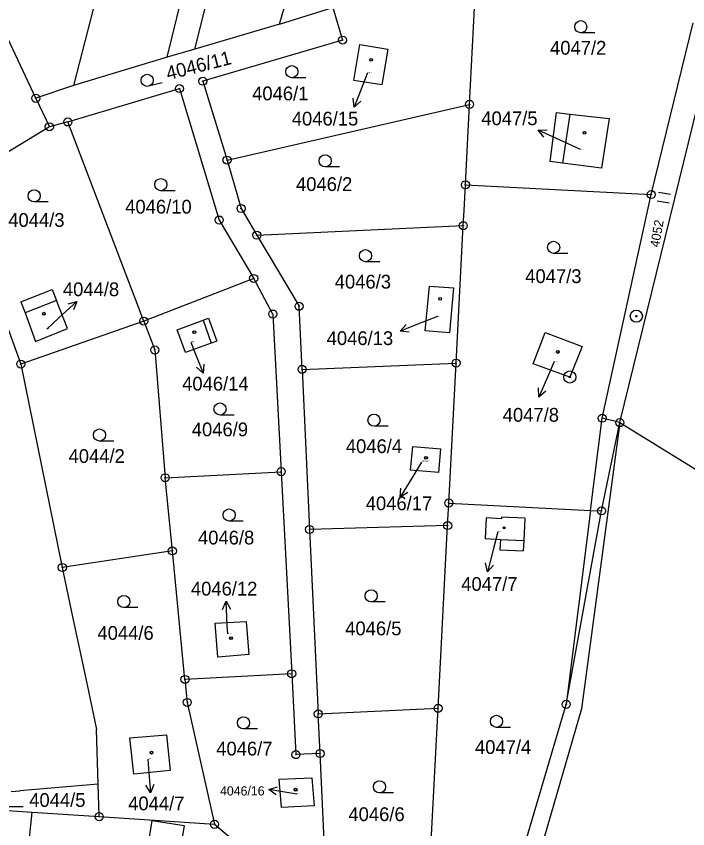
# Model space of a CAD drawing. Extents: x -593183 to -588034, y -1130415 to -1124994.
# Drawn here: x -589844.3 to -589761.3, y -1129796.7 to -1129696.4 of the extents above; entities that cross this region are included whole.
import ezdxf

# ---------------------------------------------------------------- set-up
doc = ezdxf.new("R2010")
doc.units = 0
for name, color, linetype in [('Vrstva 1', 7, 'Continuous'), ('Vrstva 16', 7, 'Continuous'), ('Vrstva 18', 7, 'Continuous'), ('Vrstva 19', 7, 'Continuous'), ('Vrstva 24', 7, 'Continuous'), ('Vrstva 25', 7, 'Continuous'), ('Vrstva 4', 7, 'Continuous')]:
    doc.layers.add(name, color=color, linetype=linetype)

msp = doc.modelspace()

# ---------------------------------------------------------------- linework, layer by layer
at = {"layer": 'Vrstva 1'}
for p, q in [((-589827.02, -1129665.2), (-589837.23, -1129704.93)), ((-589822.25, -1129700.43), (-589813.55, -1129665.56)), ((-589825.67, -1129701.43), (-589817.38, -1129667.72)), ((-589811.78, -1129697.35), (-589803.41, -1129668.44)), ((-589841.91, -1129706.51), (-589850.4, -1129688.44)), ((-589811.78, -1129697.35), (-589805.19, -1129695.31)), ((-589805.19, -1129695.31), (-589803.99, -1129699.32)), ((-589788.3, -1129707.26), (-589787.67, -1129695.33)), ((-589811.78, -1129697.35), (-589822.25, -1129700.43)), ((-589765.85, -1129718.4), (-589760.68, -1129697.17)), ((-589803.99, -1129699.32), (-589821.27, -1129704.4)), ((-589802.62, -1129704.31), (-589801.86, -1129699.86)), ((-589801.86, -1129699.86), (-589798.42, -1129700.44)), ((-589822.25, -1129700.43), (-589825.67, -1129701.43)), ((-589798.42, -1129700.44), (-589799.16, -1129704.86)), ((-589825.67, -1129701.43), (-589837.23, -1129704.93)), ((-589769.72, -1129746.57), (-589758.93, -1129702.52)), ((-589799.16, -1129704.86), (-589802.62, -1129704.31)), ((-589837.23, -1129704.93), (-589841.91, -1129706.51)), ((-589837.95, -1129709.43), (-589824.16, -1129705.31)), ((-589824.16, -1129705.31), (-589819.24, -1129721.55)), ((-589821.27, -1129704.4), (-589818.27, -1129714.14)), ((-589841.91, -1129706.51), (-589840.23, -1129710.03)), ((-589818.27, -1129714.14), (-589788.3, -1129707.26)), ((-589788.81, -1129717.2), (-589788.3, -1129707.26)), ((-589778.34, -1129714.32), (-589777.57, -1129708.27)), ((-589777.57, -1129708.27), (-589775.91, -1129708.46)), ((-589775.91, -1129708.46), (-589771.05, -1129709.01)), ((-589771.05, -1129709.01), (-589772.01, -1129715.13)), ((-589840.23, -1129710.03), (-589846.78, -1129714.01)), ((-589837.95, -1129709.43), (-589840.23, -1129710.03)), ((-589828.56, -1129734.03), (-589837.95, -1129709.43)), ((-589818.27, -1129714.14), (-589816.53, -1129720.12)), ((-589776.8, -1129714.52), (-589778.34, -1129714.32)), ((-589772.01, -1129715.13), (-589776.8, -1129714.52)), ((-589788.98, -1129720.38), (-589788.81, -1129717.2)), ((-589788.81, -1129717.2), (-589765.85, -1129718.4)), ((-589771.9, -1129746.03), (-589765.85, -1129718.4)), ((-589851.08, -1129719.2), (-589843.76, -1129739.34)), ((-589816.53, -1129720.12), (-589814.59, -1129723.42)), ((-589789.08, -1129722.24), (-589788.98, -1129720.38)), ((-589819.24, -1129721.55), (-589814.98, -1129728.76)), ((-589814.59, -1129723.42), (-589789.08, -1129722.24)), ((-589789.96, -1129739.22), (-589789.08, -1129722.24)), ((-589814.59, -1129723.42), (-589809.37, -1129732.2)), ((-589814.98, -1129728.76), (-589828.56, -1129734.03)), ((-589812.62, -1129733.16), (-589814.98, -1129728.76)), ((-589793.8, -1129735.23), (-589793.25, -1129729.71)), ((-589793.25, -1129729.71), (-589790.28, -1129729.93)), ((-589790.28, -1129729.93), (-589790.77, -1129735.49)), ((-589839.36, -1129731.49), (-589843.23, -1129733.02)), ((-589838, -1129734.95), (-589839.36, -1129731.49)), ((-589809, -1129739.99), (-589809.37, -1129732.2)), ((-589843.23, -1129733.02), (-589841.95, -1129736.54)), ((-589812.62, -1129733.16), (-589811.59, -1129752.63)), ((-589828.56, -1129734.03), (-589843.76, -1129739.34)), ((-589828.56, -1129734.03), (-589827.2, -1129737.6)), ((-589824.44, -1129735.1), (-589821.23, -1129733.9)), ((-589821.23, -1129733.9), (-589820.57, -1129733.66)), ((-589820.57, -1129733.66), (-589819.54, -1129736.49)), ((-589841.95, -1129736.54), (-589838, -1129734.95)), ((-589823.4, -1129737.9), (-589824.44, -1129735.1)), ((-589790.77, -1129735.49), (-589793.8, -1129735.23)), ((-589780.43, -1129739.29), (-589778.97, -1129735.45)), ((-589778.97, -1129735.45), (-589774.4, -1129737.18)), ((-589819.54, -1129736.49), (-589820.24, -1129736.75)), ((-589820.24, -1129736.75), (-589823.4, -1129737.9)), ((-589774.4, -1129737.18), (-589775.91, -1129740.94)), ((-589827.2, -1129737.6), (-589825.92, -1129753.38)), ((-589843.76, -1129739.34), (-589838.63, -1129764.47)), ((-589809, -1129739.99), (-589789.96, -1129739.22)), ((-589790.87, -1129756.5), (-589789.96, -1129739.22)), ((-589775.91, -1129740.94), (-589780.43, -1129739.29)), ((-589809, -1129739.99), (-589808.07, -1129759.77)), ((-589769.72, -1129746.57), (-589771.9, -1129746.03)), ((-589769.72, -1129746.57), (-589774.45, -1129781.93)), ((-589771.99, -1129757.48), (-589769.72, -1129746.57)), ((-589769.72, -1129746.57), (-589726.66, -1129773.11)), ((-589795.58, -1129752.45), (-589795.31, -1129749.53)), ((-589795.31, -1129749.53), (-589791.87, -1129749.82)), ((-589792.11, -1129752.74), (-589791.87, -1129749.82)), ((-589792.11, -1129752.74), (-589795.58, -1129752.45)), ((-589825.92, -1129753.38), (-589811.59, -1129752.63)), ((-589825.03, -1129762.42), (-589825.92, -1129753.38)), ((-589811.59, -1129752.63), (-589810.28, -1129777.59)), ((-589791.01, -1129759.29), (-589790.87, -1129756.5)), ((-589790.87, -1129756.5), (-589773.34, -1129757.41)), ((-589776.36, -1129781.37), (-589771.99, -1129757.48)), ((-589773.34, -1129757.41), (-589771.99, -1129757.48)), ((-589786.26, -1129758.34), (-589786.39, -1129760.89)), ((-589784.36, -1129758.44), (-589786.26, -1129758.34)), ((-589784.34, -1129758.24), (-589784.36, -1129758.44)), ((-589781.45, -1129758.39), (-589784.34, -1129758.24)), ((-589781.45, -1129758.39), (-589781.59, -1129761.14)), ((-589791.01, -1129759.29), (-589808.07, -1129759.77)), ((-589792.19, -1129781.86), (-589791.01, -1129759.29)), ((-589808.07, -1129759.77), (-589807, -1129782.55)), ((-589786.39, -1129760.89), (-589784.49, -1129760.99)), ((-589784.49, -1129760.99), (-589784.55, -1129762.29)), ((-589781.59, -1129761.14), (-589781.66, -1129762.39)), ((-589825.03, -1129762.42), (-589838.63, -1129764.47)), ((-589823.47, -1129778.29), (-589825.03, -1129762.42)), ((-589784.55, -1129762.29), (-589781.66, -1129762.39)), ((-589838.63, -1129764.47), (-589837.43, -1129770.35)), ((-589837.43, -1129770.35), (-589835.57, -1129778.95)), ((-589819.74, -1129771.36), (-589815.89, -1129771.13)), ((-589819.4, -1129775.53), (-589819.74, -1129771.36)), ((-589815.89, -1129771.13), (-589815.56, -1129775.22)), ((-589815.56, -1129775.22), (-589819.4, -1129775.53)), ((-589810.28, -1129777.59), (-589823.47, -1129778.29)), ((-589810.28, -1129777.59), (-589809.76, -1129787.58)), ((-589823.47, -1129778.29), (-589823.19, -1129781.13)), ((-589835.57, -1129778.95), (-589834.41, -1129784.47)), ((-589823.19, -1129781.13), (-589819.82, -1129796.19)), ((-589786.11, -1129814.34), (-589776.36, -1129781.37)), ((-589807, -1129782.55), (-589792.19, -1129781.86)), ((-589806.77, -1129787.44), (-589807, -1129782.55)), ((-589793.76, -1129811.92), (-589792.19, -1129781.86)), ((-589774.45, -1129781.93), (-589784.09, -1129814.92)), ((-589834.2, -1129791.24), (-589834.41, -1129784.47)), ((-589830.28, -1129785.51), (-589825.76, -1129785.13)), ((-589829.8, -1129790), (-589830.28, -1129785.51)), ((-589825.76, -1129785.13), (-589825.32, -1129789.56)), ((-589806.77, -1129787.44), (-589809.76, -1129787.58)), ((-589805.87, -1129806.52), (-589806.77, -1129787.44)), ((-589825.32, -1129789.56), (-589829.8, -1129790)), ((-589811.81, -1129790.62), (-589807.81, -1129790.43)), ((-589811.53, -1129794.12), (-589811.81, -1129790.62)), ((-589807.81, -1129790.43), (-589807.51, -1129793.89)), ((-589834.2, -1129791.24), (-589843.9, -1129792.04)), ((-589834.07, -1129795.24), (-589834.2, -1129791.24)), ((-589844.95, -1129792.13), (-589843.9, -1129792.04)), ((-589856.43, -1129793.74), (-589842.37, -1129794.68)), ((-589843.08, -1129801.96), (-589842.37, -1129794.68)), ((-589842.37, -1129794.68), (-589834.07, -1129795.24)), ((-589807.51, -1129793.89), (-589811.53, -1129794.12)), ((-589834.07, -1129795.24), (-589819.82, -1129796.19)), ((-589828.15, -1129799.69), (-589827.54, -1129795.73)), ((-589827.54, -1129795.73), (-589823.59, -1129796.35)), ((-589823.59, -1129796.35), (-589824.18, -1129800.21)), ((-589819.82, -1129796.19), (-589809.33, -1129804.98))]:
    msp.add_line(p, q, dxfattribs=at)
at = {"layer": 'Vrstva 16'}
for p, q in [((-589800.91, -1129703.38), (-589801.48, -1129704.83)), ((-589774.61, -1129712.84), (-589777.1, -1129711.7)), ((-589792.27, -1129733.45), (-589794.09, -1129734.18)), ((-589840.56, -1129735.01), (-589839.05, -1129733.63)), ((-589822.75, -1129736.64), (-589822.33, -1129737.69)), ((-589777.83, -1129739.04), (-589778.53, -1129740.66)), ((-589794.23, -1129751.44), (-589795.32, -1129753.23)), ((-589784.8, -1129760.05), (-589785.33, -1129762.1)), ((-589818.19, -1129772.66), (-589818.24, -1129771.63)), ((-589828.06, -1129788.15), (-589827.96, -1129789.31)), ((-589809.66, -1129792.46), (-589810.15, -1129792.38))]:
    msp.add_line(p, q, dxfattribs=at)
at = {"layer": 'Vrstva 24'}
for centre, radius in [((-589803.99, -1129699.32), 0.5), ((-589803.99, -1129699.32), 0.0327), ((-589821.27, -1129704.4), 0.5), ((-589821.27, -1129704.4), 0.0327), ((-589824.16, -1129705.31), 0.5), ((-589824.16, -1129705.31), 0.0327), ((-589841.91, -1129706.51), 0.5), ((-589841.91, -1129706.51), 0.0327), ((-589788.3, -1129707.26), 0.5), ((-589788.3, -1129707.26), 0.0327), ((-589837.95, -1129709.43), 0.5), ((-589837.95, -1129709.43), 0.0327), ((-589840.23, -1129710.03), 0.5), ((-589840.23, -1129710.03), 0.0327), ((-589818.27, -1129714.14), 0.5), ((-589818.27, -1129714.14), 0.0327), ((-589788.81, -1129717.2), 0.5), ((-589788.81, -1129717.2), 0.0327), ((-589765.85, -1129718.4), 0.5), ((-589765.85, -1129718.4), 0.0327), ((-589816.53, -1129720.12), 0.5), ((-589816.53, -1129720.12), 0.0327), ((-589819.24, -1129721.55), 0.5), ((-589819.24, -1129721.55), 0.0327), ((-589789.08, -1129722.24), 0.5), ((-589789.08, -1129722.24), 0.0327), ((-589814.59, -1129723.42), 0.5), ((-589814.59, -1129723.42), 0.0327), ((-589814.98, -1129728.76), 0.5), ((-589814.98, -1129728.76), 0.0327), ((-589809.37, -1129732.2), 0.5), ((-589809.37, -1129732.2), 0.0327), ((-589812.62, -1129733.16), 0.5), ((-589812.62, -1129733.16), 0.0327), ((-589767.69, -1129733.42), 0.75), ((-589767.69, -1129733.42), 0.0903), ((-589828.56, -1129734.03), 0.5), ((-589828.56, -1129734.03), 0.0327), ((-589827.2, -1129737.6), 0.5), ((-589827.2, -1129737.6), 0.0327), ((-589843.76, -1129739.34), 0.5), ((-589843.76, -1129739.34), 0.0327), ((-589809, -1129739.99), 0.5), ((-589789.96, -1129739.22), 0.5), ((-589789.96, -1129739.22), 0.0327), ((-589809, -1129739.99), 0.0327), ((-589775.91, -1129740.94), 0.75), ((-589775.91, -1129740.94), 0.0903), ((-589771.9, -1129746.03), 0.5), ((-589771.9, -1129746.03), 0.0327), ((-589769.72, -1129746.57), 0.5), ((-589769.72, -1129746.57), 0.0327), ((-589811.59, -1129752.63), 0.5), ((-589825.92, -1129753.38), 0.5), ((-589825.92, -1129753.38), 0.0327), ((-589811.59, -1129752.63), 0.0327), ((-589790.87, -1129756.5), 0.5), ((-589790.87, -1129756.5), 0.0327), ((-589771.99, -1129757.48), 0.5), ((-589771.99, -1129757.48), 0.0327), ((-589808.07, -1129759.77), 0.5), ((-589791.01, -1129759.29), 0.5), ((-589791.01, -1129759.29), 0.0327), ((-589808.07, -1129759.77), 0.0327), ((-589825.03, -1129762.42), 0.5), ((-589825.03, -1129762.42), 0.0327), ((-589838.63, -1129764.47), 0.5), ((-589838.63, -1129764.47), 0.0327), ((-589810.28, -1129777.59), 0.5), ((-589810.28, -1129777.59), 0.0327), ((-589823.47, -1129778.29), 0.5), ((-589823.47, -1129778.29), 0.0327), ((-589823.19, -1129781.13), 0.5), ((-589823.19, -1129781.13), 0.0327), ((-589792.19, -1129781.86), 0.5), ((-589776.36, -1129781.37), 0.5), ((-589776.36, -1129781.37), 0.0327), ((-589807, -1129782.55), 0.5), ((-589807, -1129782.55), 0.0327), ((-589792.19, -1129781.86), 0.0327), ((-589809.76, -1129787.58), 0.5), ((-589809.76, -1129787.58), 0.0327), ((-589806.77, -1129787.44), 0.5), ((-589806.77, -1129787.44), 0.0327), ((-589834.07, -1129795.24), 0.5), ((-589834.07, -1129795.24), 0.0327), ((-589819.82, -1129796.19), 0.5), ((-589819.82, -1129796.19), 0.0327)]:
    msp.add_circle(centre, radius, dxfattribs=at)
at = {"layer": 'Vrstva 25'}
for p, q in [((-589772.81, -1129698.42), (-589774.56, -1129698.42)), ((-589808.52, -1129703.97), (-589810.27, -1129703.97)), ((-589826.27, -1129704.59), (-589827.97, -1129705.02)), ((-589801.48, -1129704.83), (-589802.57, -1129707.62)), ((-589777.1, -1129711.7), (-589779.83, -1129710.45)), ((-589804.39, -1129714.99), (-589806.14, -1129714.99)), ((-589824.7, -1129717.92), (-589826.45, -1129717.92)), ((-589763.46, -1129718.41), (-589764.94, -1129718.15)), ((-589840.36, -1129719.3), (-589842.11, -1129719.3)), ((-589765.12, -1129719.16), (-589763.64, -1129719.42)), ((-589776.16, -1129725.67), (-589777.91, -1129725.67)), ((-589799.4, -1129726.7), (-589801.15, -1129726.7)), ((-589839.05, -1129733.63), (-589836.84, -1129731.6)), ((-589794.09, -1129734.18), (-589796.88, -1129735.29)), ((-589822.33, -1129737.69), (-589821.22, -1129740.48)), ((-589778.53, -1129740.66), (-589779.73, -1129743.41)), ((-589817.39, -1129745.64), (-589819.14, -1129745.64)), ((-589798.36, -1129747.02), (-589800.11, -1129747.02)), ((-589832.28, -1129748.85), (-589834.03, -1129748.85)), ((-589795.32, -1129753.23), (-589796.88, -1129755.79)), ((-589816.27, -1129758.73), (-589818.02, -1129758.73)), ((-589785.33, -1129762.1), (-589786.09, -1129765)), ((-589829.28, -1129769.42), (-589831.03, -1129769.42)), ((-589818.24, -1129771.63), (-589818.38, -1129768.63)), ((-589798.71, -1129768.72), (-589800.46, -1129768.72)), ((-589814.49, -1129784.41), (-589816.24, -1129784.41)), ((-589783.22, -1129784.22), (-589784.97, -1129784.22)), ((-589827.96, -1129789.31), (-589827.72, -1129792.3)), ((-589810.15, -1129792.38), (-589813.11, -1129791.87)), ((-589797.68, -1129792.31), (-589799.43, -1129792.31)), ((-589843.47, -1129794.04), (-589845.22, -1129794.04))]:
    msp.add_line(p, q, dxfattribs=at)
for points in [[(-589801.74, -1129706.87), (-589802.57, -1129707.62), (-589802.67, -1129706.51)], [(-589779.13, -1129711.32), (-589779.83, -1129710.45), (-589778.71, -1129710.41)], [(-589837.91, -1129731.91), (-589836.84, -1129731.6), (-589837.24, -1129732.65)], [(-589795.76, -1129735.39), (-589796.88, -1129735.29), (-589796.13, -1129734.46)], [(-589821.13, -1129739.36), (-589821.22, -1129740.48), (-589822.05, -1129739.73)], [(-589778.87, -1129742.69), (-589779.73, -1129743.41), (-589779.79, -1129742.29)], [(-589795.93, -1129755.2), (-589796.88, -1129755.79), (-589796.79, -1129754.68)], [(-589785.35, -1129764.16), (-589786.09, -1129765), (-589786.32, -1129763.91)], [(-589818.83, -1129769.66), (-589818.38, -1129768.63), (-589817.83, -1129769.61)], [(-589827.3, -1129791.26), (-589827.72, -1129792.3), (-589828.3, -1129791.34)], [(-589812.21, -1129792.54), (-589813.11, -1129791.87), (-589812.04, -1129791.55)]]:
    msp.add_lwpolyline(points, dxfattribs=at)
for centre, radius in [((-589774.56, -1129697.67), 0.75), ((-589800.47, -1129701.76), 0.175), ((-589800.47, -1129701.76), 0.15), ((-589810.27, -1129703.22), 0.75), ((-589828.15, -1129704.29), 0.75), ((-589774.1, -1129710.78), 0.175), ((-589774.1, -1129710.78), 0.15), ((-589806.14, -1129714.24), 0.75), ((-589826.45, -1129717.17), 0.75), ((-589842.11, -1129718.55), 0.75), ((-589777.91, -1129724.92), 0.75), ((-589801.15, -1129725.95), 0.75), ((-589791.93, -1129731.28), 0.175), ((-589791.93, -1129731.28), 0.15), ((-589840.92, -1129733.12), 0.175), ((-589840.92, -1129733.12), 0.15), ((-589822.32, -1129735.4), 0.175), ((-589822.32, -1129735.4), 0.15), ((-589777.4, -1129737.84), 0.175), ((-589777.4, -1129737.84), 0.15), ((-589819.14, -1129744.89), 0.75), ((-589800.11, -1129746.27), 0.75), ((-589834.03, -1129748.1), 0.75), ((-589793.68, -1129750.93), 0.175), ((-589793.68, -1129750.93), 0.15), ((-589818.02, -1129757.98), 0.75), ((-589784.04, -1129759.56), 0.117), ((-589784.04, -1129759.56), 0.101), ((-589800.46, -1129767.97), 0.75), ((-589831.03, -1129768.67), 0.75), ((-589817.78, -1129773.19), 0.175), ((-589817.78, -1129773.19), 0.15), ((-589816.24, -1129783.66), 0.75), ((-589784.97, -1129783.47), 0.75), ((-589827.61, -1129787.33), 0.175), ((-589827.61, -1129787.33), 0.15), ((-589799.43, -1129791.56), 0.75), ((-589809.8, -1129791.91), 0.175), ((-589809.8, -1129791.91), 0.15)]:
    msp.add_circle(centre, radius, dxfattribs=at)
at = {"layer": 'Vrstva 4'}
for p, q in [((-589775.91, -1129708.46), (-589776.8, -1129714.52)), ((-589843.77, -1129731.65), (-589839.9, -1129730.13)), ((-589839.9, -1129730.13), (-589839.36, -1129731.49)), ((-589843.77, -1129731.65), (-589843.23, -1129733.02)), ((-589821.23, -1129733.9), (-589820.24, -1129736.75)), ((-589773.34, -1129757.41), (-589771.9, -1129746.03)), ((-589773.34, -1129757.41), (-589776.36, -1129781.37)), ((-589784.49, -1129760.99), (-589781.59, -1129761.14))]:
    msp.add_line(p, q, dxfattribs=at)

# ---------------------------------------------------------------- texts
at = {"layer": 'Vrstva 16'}
for s, height, p in [('4046/15', 1.7, (-589810.27, -1129709.87)), ('4047/5', 1.7, (-589786.85, -1129709.83)), ('4044/8', 1.7, (-589838.56, -1129730.95)), ('4046/13', 1.7, (-589805.96, -1129736.99)), ('4046/14', 1.7, (-589823.82, -1129742.61)), ('4047/8', 1.7, (-589784.2, -1129746.46)), ('4046/17', 1.7, (-589801.13, -1129757.39)), ('4047/7', 1.7, (-589789.33, -1129767.35)), ('4046/12', 1.7, (-589822.74, -1129767.93)), ('4046/16', 1.14, (-589819.14, -1129792.63)), ('4044/7', 1.7, (-589830.49, -1129794.46))]:
    msp.add_text(s, height=height, dxfattribs=at).set_placement(p)
at = {"layer": 'Vrstva 18'}
for s, p in [('4047/2', (-589778.35, -1129701.12)), ('4046/1', (-589815.17, -1129706.76)), ('4046/2', (-589809.75, -1129717.96)), ('4046/10', (-589830.86, -1129720.75)), ('4044/3', (-589845.31, -1129722.39)), ('4046/3', (-589804.96, -1129730.01)), ('4047/3', (-589781.42, -1129729.33)), ('4046/9', (-589822.63, -1129748.26)), ('4046/4', (-589803.59, -1129750.33)), ('4044/2', (-589837.86, -1129751.55)), ('4046/8', (-589821.86, -1129761.62)), ('4044/6', (-589834.29, -1129773.4)), ('4046/5', (-589803.67, -1129772.84)), ('4046/7', (-589819.61, -1129787.69)), ('4047/4', (-589787.63, -1129787.5)), ('4044/5', (-589842.72, -1129794.04)), ('4046/6', (-589803.27, -1129795.79))]:
    msp.add_text(s, height=1.7, dxfattribs=at).set_placement(p)
for s, height, rotation, p in [('4046/11', 1.7, 14.2347, (-589825.56, -1129704.28)), ('4052', 1.14, 80.0442, (-589764.88, -1129724.98))]:
    msp.add_text(s, height=height, rotation=rotation, dxfattribs=at).set_placement(p)
at = {"layer": 'Vrstva 19'}
for s, height, p in [('4046/15', 0.1, (-589800.91, -1129703.38)), ('4047/5', 0.1, (-589774.61, -1129712.84)), ('4046/13', 0.1, (-589792.27, -1129733.45)), ('4044/8', 0.1, (-589840.56, -1129735.01)), ('4046/14', 0.1, (-589822.75, -1129736.64)), ('4047/8', 0.1, (-589777.83, -1129739.04)), ('4046/17', 0.2, (-589794.23, -1129751.44)), ('4047/7', 0.1, (-589784.8, -1129760.05)), ('4046/12', 0.1, (-589818.19, -1129772.66)), ('4044/7', 0.1, (-589828.06, -1129788.15)), ('4046/16', 0.1, (-589809.66, -1129792.46))]:
    msp.add_text(s, height=height, dxfattribs=at).set_placement(p)

doc.saveas('drawing.dxf')
